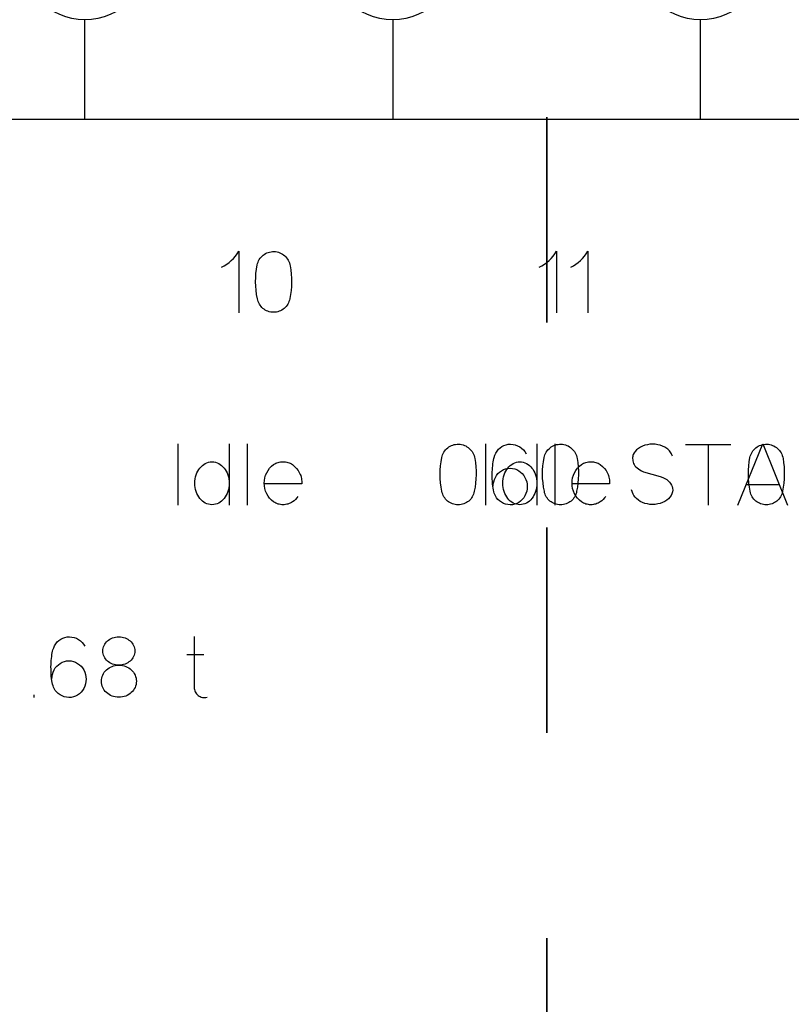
# Model space of a CAD drawing. Header units: inches. Extents: x 1880 to 2363, y -453 to -54.
# Tile 558 of 656: x 1904.871 to 1905.247, y -68.372 to -67.893. Entities that reach past the tile are written whole.
import ezdxf

# ---------------------------------------------------------------- set-up
doc = ezdxf.new("R2010")
doc.units = ezdxf.units.IN
doc.header["$LTSCALE"] = 0.5
doc.header["$MEASUREMENT"] = 0
doc.linetypes.add('PHANTOM', pattern=[0.25, 0.125, -0.025, 0.025, -0.025, 0.025, -0.025])
doc.layers.add('APP-M-S', color=30, linetype='Continuous')

msp = doc.modelspace()

# ---------------------------------------------------------------- linework, layer by layer
at = {"color": 7, "linetype": 'PHANTOM', "lineweight": 35}
msp.add_line((1905.12824, -65.94007), (1905.12824, -68.79207), dxfattribs=at)
at = {"color": 7, "linetype": 'Continuous'}
for p, q in [((1904.97457, -68.00989), (1904.9756, -68.00886)), ((1904.9756, -68.00886), (1904.97654, -68.00776)), ((1904.97654, -68.00776), (1904.97739, -68.00658)), ((1904.97739, -68.00658), (1904.97816, -68.00533)), ((1904.97816, -68.00533), (1904.97816, -68.03533)), ((1904.98822, -68.0094), (1904.98863, -68.00882)), ((1904.98863, -68.00882), (1904.98907, -68.00828)), ((1904.98907, -68.00828), (1904.98956, -68.00778)), ((1904.98956, -68.00778), (1904.99009, -68.00732)), ((1904.99009, -68.00732), (1904.99065, -68.00691)), ((1904.99065, -68.00691), (1904.99125, -68.00655)), ((1904.99125, -68.00655), (1904.99189, -68.00624)), ((1904.99189, -68.00624), (1904.99255, -68.00598)), ((1904.99255, -68.00598), (1904.99324, -68.00577)), ((1904.99324, -68.00577), (1904.99395, -68.00563)), ((1904.99395, -68.00563), (1904.99467, -68.00555)), ((1904.99467, -68.00555), (1904.99541, -68.00554)), ((1904.99541, -68.00554), (1904.99615, -68.00559)), ((1904.99615, -68.00559), (1904.99686, -68.00571)), ((1904.99686, -68.00571), (1904.99756, -68.00588)), ((1904.99756, -68.00588), (1904.99823, -68.00612)), ((1904.99823, -68.00612), (1904.99888, -68.00641)), ((1904.99888, -68.00641), (1904.99948, -68.00675)), ((1904.99948, -68.00675), (1905.00006, -68.00715)), ((1905.00006, -68.00715), (1905.00059, -68.00759)), ((1905.00059, -68.00759), (1905.00109, -68.00808)), ((1905.00109, -68.00808), (1905.00154, -68.00861)), ((1905.00154, -68.00861), (1905.00196, -68.00918)), ((1905.00196, -68.00918), (1905.00233, -68.00979)), ((1905.12937, -68.00989), (1905.13039, -68.00886)), ((1905.13039, -68.00886), (1905.13134, -68.00776)), ((1905.13134, -68.00776), (1905.13219, -68.00658)), ((1905.13219, -68.00658), (1905.13295, -68.00533)), ((1905.13295, -68.00533), (1905.13295, -68.03533)), ((1905.14472, -68.00989), (1905.14574, -68.00886)), ((1905.14574, -68.00886), (1905.14668, -68.00776)), ((1905.14668, -68.00776), (1905.14753, -68.00658)), ((1905.14753, -68.00658), (1905.1483, -68.00533)), ((1905.1483, -68.00533), (1905.1483, -68.03533)), ((1904.96979, -68.01312), (1904.97108, -68.01246)), ((1904.97108, -68.01246), (1904.97231, -68.01169)), ((1904.97231, -68.01169), (1904.97348, -68.01084)), ((1904.97348, -68.01084), (1904.97457, -68.00989)), ((1904.98658, -68.01617), (1904.98682, -68.01411)), ((1904.98682, -68.01411), (1904.98716, -68.01205)), ((1904.98716, -68.01205), (1904.98734, -68.01134)), ((1904.98734, -68.01134), (1904.98758, -68.01066)), ((1904.98758, -68.01066), (1904.98787, -68.01002)), ((1904.98787, -68.01002), (1904.98822, -68.0094)), ((1905.00233, -68.00979), (1905.00265, -68.01043)), ((1905.00265, -68.01043), (1905.00292, -68.0111)), ((1905.00292, -68.0111), (1905.00313, -68.01179)), ((1905.00313, -68.01179), (1905.00328, -68.0125)), ((1905.00328, -68.0125), (1905.00358, -68.0145)), ((1905.12458, -68.01312), (1905.12588, -68.01246)), ((1905.12588, -68.01246), (1905.12711, -68.01169)), ((1905.12711, -68.01169), (1905.12827, -68.01084)), ((1905.12827, -68.01084), (1905.12937, -68.00989)), ((1905.13993, -68.01312), (1905.14123, -68.01246)), ((1905.14123, -68.01246), (1905.14246, -68.01169)), ((1905.14246, -68.01169), (1905.14362, -68.01084)), ((1905.14362, -68.01084), (1905.14472, -68.00989)), ((1904.98641, -68.02028), (1904.98644, -68.01822)), ((1904.98644, -68.01822), (1904.98658, -68.01617)), ((1905.00358, -68.0145), (1905.00378, -68.0165)), ((1905.00378, -68.0165), (1905.00389, -68.0185)), ((1905.00389, -68.0185), (1905.00391, -68.02049)), ((1904.98647, -68.02234), (1904.98641, -68.02028)), ((1904.98665, -68.02439), (1904.98647, -68.02234)), ((1905.00383, -68.02249), (1905.00366, -68.02448)), ((1905.00391, -68.02049), (1905.00383, -68.02249)), ((1904.98692, -68.02645), (1904.98665, -68.02439)), ((1904.98729, -68.0285), (1904.98692, -68.02645)), ((1904.98744, -68.02921), (1904.98729, -68.0285)), ((1905.00304, -68.0285), (1905.00288, -68.02921)), ((1905.00339, -68.02647), (1905.00304, -68.02846)), ((1905.00366, -68.02448), (1905.00339, -68.02647)), ((1904.98765, -68.02988), (1904.98744, -68.02921)), ((1904.98792, -68.03053), (1904.98765, -68.02988)), ((1904.98824, -68.03115), (1904.98792, -68.03053)), ((1904.98862, -68.03173), (1904.98824, -68.03115)), ((1904.98904, -68.03227), (1904.98862, -68.03173)), ((1904.9895, -68.03277), (1904.98904, -68.03227)), ((1904.99, -68.03324), (1904.9895, -68.03277)), ((1904.99055, -68.03366), (1904.99, -68.03324)), ((1905.00032, -68.03324), (1904.99978, -68.03366)), ((1905.00083, -68.03277), (1905.00032, -68.03324)), ((1905.00129, -68.03227), (1905.00083, -68.03277)), ((1905.00171, -68.03173), (1905.00129, -68.03227)), ((1905.00208, -68.03115), (1905.00171, -68.03173)), ((1905.0024, -68.03053), (1905.00208, -68.03115)), ((1905.00267, -68.02988), (1905.0024, -68.03053)), ((1905.00288, -68.02921), (1905.00267, -68.02988)), ((1904.99113, -68.03403), (1904.99055, -68.03366)), ((1904.99174, -68.03436), (1904.99113, -68.03403)), ((1904.99238, -68.03463), (1904.99174, -68.03436)), ((1904.99306, -68.03485), (1904.99238, -68.03463)), ((1904.99375, -68.035), (1904.99306, -68.03485)), ((1904.99445, -68.0351), (1904.99375, -68.035)), ((1904.99516, -68.03513), (1904.99445, -68.0351)), ((1904.99588, -68.0351), (1904.99516, -68.03513)), ((1904.99658, -68.035), (1904.99588, -68.0351)), ((1904.99726, -68.03485), (1904.99658, -68.035)), ((1904.99794, -68.03463), (1904.99726, -68.03485)), ((1904.99858, -68.03436), (1904.99794, -68.03463)), ((1904.9992, -68.03403), (1904.99858, -68.03436)), ((1904.99978, -68.03366), (1904.9992, -68.03403)), ((1904.94845, -68.09919), (1904.94845, -68.12919)), ((1904.97349, -68.09919), (1904.97349, -68.12919)), ((1904.98226, -68.09923), (1904.98226, -68.12919)), ((1905.08058, -68.10076), (1905.08118, -68.10041)), ((1905.08118, -68.10041), (1905.08181, -68.10009)), ((1905.08181, -68.10009), (1905.08248, -68.09983)), ((1905.08248, -68.09983), (1905.08317, -68.09962)), ((1905.08317, -68.09962), (1905.08388, -68.09948)), ((1905.08388, -68.09948), (1905.0846, -68.0994)), ((1905.0846, -68.0994), (1905.08534, -68.09939)), ((1905.08534, -68.09939), (1905.08608, -68.09945)), ((1905.08608, -68.09945), (1905.08679, -68.09956)), ((1905.08679, -68.09956), (1905.08749, -68.09973)), ((1905.08749, -68.09973), (1905.08816, -68.09997)), ((1905.08816, -68.09997), (1905.08881, -68.10027)), ((1905.08881, -68.10027), (1905.08941, -68.10061)), ((1905.09845, -68.09919), (1905.09845, -68.12919)), ((1905.10644, -68.10051), (1905.10743, -68.10001)), ((1905.10743, -68.10001), (1905.10846, -68.09966)), ((1905.10846, -68.09966), (1905.10954, -68.09947)), ((1905.10954, -68.09947), (1905.11065, -68.09943)), ((1905.11065, -68.09943), (1905.11183, -68.09951)), ((1905.11183, -68.09951), (1905.11296, -68.09975)), ((1905.11296, -68.09975), (1905.11404, -68.10014)), ((1905.11404, -68.10014), (1905.11508, -68.10068)), ((1905.12349, -68.09919), (1905.12349, -68.12919)), ((1905.13046, -68.10076), (1905.13106, -68.10041)), ((1905.13106, -68.10041), (1905.13169, -68.10009)), ((1905.13169, -68.10009), (1905.13236, -68.09983)), ((1905.13226, -68.09923), (1905.13226, -68.12919)), ((1905.13236, -68.09983), (1905.13305, -68.09962)), ((1905.13305, -68.09962), (1905.13376, -68.09948)), ((1905.13376, -68.09948), (1905.13448, -68.0994)), ((1905.13448, -68.0994), (1905.13522, -68.09939)), ((1905.13522, -68.09939), (1905.13596, -68.09945)), ((1905.13596, -68.09945), (1905.13667, -68.09956)), ((1905.13667, -68.09956), (1905.13737, -68.09973)), ((1905.13737, -68.09973), (1905.13804, -68.09997)), ((1905.13804, -68.09997), (1905.13869, -68.10027)), ((1905.13869, -68.10027), (1905.13929, -68.10061)), ((1905.17492, -68.10036), (1905.17388, -68.10088)), ((1905.17606, -68.09995), (1905.17492, -68.10036)), ((1905.17729, -68.09964), (1905.17606, -68.09995)), ((1905.17857, -68.09947), (1905.17729, -68.09964)), ((1905.17984, -68.09942), (1905.17857, -68.09947)), ((1905.1811, -68.09947), (1905.17984, -68.09942)), ((1905.18235, -68.09964), (1905.1811, -68.09947)), ((1905.18359, -68.09995), (1905.18235, -68.09964)), ((1905.18475, -68.10037), (1905.18359, -68.09995)), ((1905.18583, -68.1009), (1905.18475, -68.10037)), ((1905.1959, -68.0996), (1905.21794, -68.0996)), ((1905.20692, -68.0996), (1905.20692, -68.12919)), ((1905.22145, -68.12919), (1905.23355, -68.09919)), ((1905.23077, -68.10076), (1905.23137, -68.10041)), ((1905.23137, -68.10041), (1905.23201, -68.10009)), ((1905.23201, -68.10009), (1905.23267, -68.09983)), ((1905.23267, -68.09983), (1905.23336, -68.09962)), ((1905.23336, -68.09962), (1905.23407, -68.09948)), ((1905.23355, -68.09919), (1905.24565, -68.12919)), ((1905.23407, -68.09948), (1905.23479, -68.0994)), ((1905.23479, -68.0994), (1905.23553, -68.09939)), ((1905.23553, -68.09939), (1905.23627, -68.09945)), ((1905.23627, -68.09945), (1905.23698, -68.09956)), ((1905.23698, -68.09956), (1905.23768, -68.09973)), ((1905.23768, -68.09973), (1905.23835, -68.09997)), ((1905.23835, -68.09997), (1905.239, -68.10027)), ((1905.239, -68.10027), (1905.2396, -68.10061)), ((1905.07709, -68.1059), (1905.07726, -68.1052)), ((1905.07726, -68.1052), (1905.0775, -68.10451)), ((1905.0775, -68.10451), (1905.0778, -68.10387)), ((1905.0778, -68.10387), (1905.07815, -68.10325)), ((1905.07815, -68.10325), (1905.07855, -68.10267)), ((1905.07855, -68.10267), (1905.079, -68.10213)), ((1905.079, -68.10213), (1905.07949, -68.10163)), ((1905.07949, -68.10163), (1905.08002, -68.10118)), ((1905.08002, -68.10118), (1905.08058, -68.10076)), ((1905.08941, -68.10061), (1905.08999, -68.101)), ((1905.08999, -68.101), (1905.09052, -68.10145)), ((1905.09052, -68.10145), (1905.09102, -68.10193)), ((1905.09102, -68.10193), (1905.09147, -68.10246)), ((1905.09147, -68.10246), (1905.09189, -68.10303)), ((1905.09189, -68.10303), (1905.09226, -68.10364)), ((1905.09226, -68.10364), (1905.09258, -68.10428)), ((1905.09258, -68.10428), (1905.09285, -68.10496)), ((1905.09285, -68.10496), (1905.09306, -68.10565)), ((1905.10265, -68.10582), (1905.10303, -68.10472)), ((1905.10303, -68.10472), (1905.10348, -68.10374)), ((1905.10348, -68.10374), (1905.10406, -68.10277)), ((1905.10406, -68.10277), (1905.10474, -68.1019)), ((1905.10474, -68.1019), (1905.10554, -68.10115)), ((1905.10554, -68.10115), (1905.10644, -68.10051)), ((1905.11508, -68.10068), (1905.11604, -68.10136)), ((1905.11604, -68.10136), (1905.11687, -68.10214)), ((1905.11687, -68.10214), (1905.11759, -68.10304)), ((1905.11759, -68.10304), (1905.11819, -68.10404)), ((1905.12697, -68.1059), (1905.12714, -68.1052)), ((1905.12714, -68.1052), (1905.12738, -68.10451)), ((1905.12738, -68.10451), (1905.12768, -68.10387)), ((1905.12768, -68.10387), (1905.12803, -68.10325)), ((1905.12803, -68.10325), (1905.12843, -68.10267)), ((1905.12843, -68.10267), (1905.12888, -68.10213)), ((1905.12888, -68.10213), (1905.12937, -68.10163)), ((1905.12937, -68.10163), (1905.1299, -68.10118)), ((1905.1299, -68.10118), (1905.13046, -68.10076)), ((1905.13929, -68.10061), (1905.13987, -68.101)), ((1905.13987, -68.101), (1905.1404, -68.10145)), ((1905.1404, -68.10145), (1905.1409, -68.10193)), ((1905.1409, -68.10193), (1905.14135, -68.10246)), ((1905.14135, -68.10246), (1905.14177, -68.10303)), ((1905.14177, -68.10303), (1905.14214, -68.10364)), ((1905.14214, -68.10364), (1905.14246, -68.10428)), ((1905.14246, -68.10428), (1905.14273, -68.10496)), ((1905.14273, -68.10496), (1905.14294, -68.10565)), ((1905.17029, -68.10486), (1905.17018, -68.10535)), ((1905.17045, -68.10441), (1905.17029, -68.10486)), ((1905.17085, -68.10362), (1905.17045, -68.10441)), ((1905.17138, -68.1029), (1905.17085, -68.10362)), ((1905.17208, -68.1022), (1905.17138, -68.1029)), ((1905.17294, -68.10151), (1905.17208, -68.1022)), ((1905.17388, -68.10088), (1905.17294, -68.10151)), ((1905.18682, -68.10155), (1905.18583, -68.1009)), ((1905.18729, -68.1019), (1905.18682, -68.10155)), ((1905.18772, -68.10228), (1905.18729, -68.1019)), ((1905.18811, -68.10269), (1905.18772, -68.10228)), ((1905.18846, -68.10313), (1905.18811, -68.10269)), ((1905.18877, -68.10361), (1905.18846, -68.10313)), ((1905.18904, -68.10412), (1905.18877, -68.10361)), ((1905.18928, -68.10466), (1905.18904, -68.10412)), ((1905.18948, -68.10524), (1905.18928, -68.10466)), ((1905.22728, -68.1059), (1905.22746, -68.1052)), ((1905.22746, -68.1052), (1905.2277, -68.10451)), ((1905.2277, -68.10451), (1905.22799, -68.10387)), ((1905.22799, -68.10387), (1905.22834, -68.10325)), ((1905.22834, -68.10325), (1905.22875, -68.10267)), ((1905.22875, -68.10267), (1905.22919, -68.10213)), ((1905.22919, -68.10213), (1905.22968, -68.10163)), ((1905.22968, -68.10163), (1905.23021, -68.10118)), ((1905.23021, -68.10118), (1905.23077, -68.10076)), ((1905.2396, -68.10061), (1905.24018, -68.101)), ((1905.24018, -68.101), (1905.24071, -68.10145)), ((1905.24071, -68.10145), (1905.24121, -68.10193)), ((1905.24121, -68.10193), (1905.24166, -68.10246)), ((1905.24166, -68.10246), (1905.24208, -68.10303)), ((1905.24208, -68.10303), (1905.24245, -68.10364)), ((1905.24245, -68.10364), (1905.24277, -68.10428)), ((1905.24277, -68.10428), (1905.24304, -68.10496)), ((1905.24304, -68.10496), (1905.24325, -68.10565)), ((1904.95987, -68.11038), (1904.9605, -68.10978)), ((1904.9605, -68.10978), (1904.96118, -68.10925)), ((1904.96118, -68.10925), (1904.96191, -68.1088)), ((1904.96191, -68.1088), (1904.96268, -68.10844)), ((1904.96268, -68.10844), (1904.96348, -68.10818)), ((1904.96348, -68.10818), (1904.9643, -68.10803)), ((1904.9643, -68.10803), (1904.96516, -68.10797)), ((1904.96516, -68.10797), (1904.96602, -68.10803)), ((1904.96602, -68.10803), (1904.96684, -68.10818)), ((1904.96684, -68.10818), (1904.96765, -68.10844)), ((1904.96765, -68.10844), (1904.96842, -68.1088)), ((1904.96842, -68.1088), (1904.96915, -68.10925)), ((1904.96915, -68.10925), (1904.96983, -68.10978)), ((1904.96983, -68.10978), (1904.97046, -68.11038)), ((1904.99416, -68.11018), (1904.9952, -68.10934)), ((1904.9952, -68.10934), (1904.99572, -68.10901)), ((1904.99572, -68.10901), (1904.99626, -68.10872)), ((1904.99626, -68.10872), (1904.99681, -68.10848)), ((1904.99681, -68.10848), (1904.99737, -68.10828)), ((1904.99737, -68.10828), (1904.99795, -68.10813)), ((1904.99795, -68.10813), (1904.99854, -68.10802)), ((1904.99854, -68.10802), (1904.99914, -68.10795)), ((1904.99914, -68.10795), (1904.99975, -68.10793)), ((1904.99975, -68.10793), (1905.00037, -68.10795)), ((1905.00037, -68.10795), (1905.00098, -68.10802)), ((1905.00098, -68.10802), (1905.00157, -68.10813)), ((1905.00157, -68.10813), (1905.00215, -68.10828)), ((1905.00215, -68.10828), (1905.00272, -68.10848)), ((1905.00272, -68.10848), (1905.00328, -68.10872)), ((1905.00328, -68.10872), (1905.00382, -68.10901)), ((1905.00382, -68.10901), (1905.00436, -68.10934)), ((1905.00436, -68.10934), (1905.00543, -68.1102)), ((1905.07637, -68.11208), (1905.07651, -68.11002)), ((1905.07651, -68.11002), (1905.07675, -68.10797)), ((1905.07675, -68.10797), (1905.07709, -68.1059)), ((1905.09306, -68.10565), (1905.09321, -68.10636)), ((1905.09321, -68.10636), (1905.09351, -68.10835)), ((1905.09351, -68.10835), (1905.09371, -68.11036)), ((1905.10183, -68.11088), (1905.10192, -68.10994)), ((1905.10192, -68.10994), (1905.10203, -68.10905)), ((1905.10203, -68.10905), (1905.10218, -68.10807)), ((1905.10218, -68.10807), (1905.10234, -68.1072)), ((1905.10234, -68.1072), (1905.10249, -68.10645)), ((1905.10249, -68.10645), (1905.10265, -68.10582)), ((1905.10987, -68.11038), (1905.1105, -68.10978)), ((1905.1105, -68.10978), (1905.11118, -68.10925)), ((1905.11118, -68.10925), (1905.11191, -68.1088)), ((1905.11191, -68.1088), (1905.11268, -68.10844)), ((1905.11268, -68.10844), (1905.11348, -68.10818)), ((1905.11348, -68.10818), (1905.1143, -68.10803)), ((1905.1143, -68.10803), (1905.11516, -68.10797)), ((1905.11516, -68.10797), (1905.11602, -68.10803)), ((1905.11602, -68.10803), (1905.11684, -68.10818)), ((1905.11684, -68.10818), (1905.11765, -68.10844)), ((1905.11765, -68.10844), (1905.11842, -68.1088)), ((1905.11842, -68.1088), (1905.11915, -68.10925)), ((1905.11915, -68.10925), (1905.11983, -68.10978)), ((1905.11983, -68.10978), (1905.12046, -68.11038)), ((1905.12625, -68.11208), (1905.12639, -68.11002)), ((1905.12639, -68.11002), (1905.12663, -68.10797)), ((1905.12663, -68.10797), (1905.12697, -68.1059)), ((1905.14294, -68.10565), (1905.14309, -68.10636)), ((1905.14309, -68.10636), (1905.14339, -68.10835)), ((1905.14339, -68.10835), (1905.14359, -68.11036)), ((1905.14416, -68.11018), (1905.1452, -68.10934)), ((1905.1452, -68.10934), (1905.14572, -68.10901)), ((1905.14572, -68.10901), (1905.14626, -68.10872)), ((1905.14626, -68.10872), (1905.14681, -68.10848)), ((1905.14681, -68.10848), (1905.14737, -68.10828)), ((1905.14737, -68.10828), (1905.14795, -68.10813)), ((1905.14795, -68.10813), (1905.14854, -68.10802)), ((1905.14854, -68.10802), (1905.14914, -68.10795)), ((1905.14914, -68.10795), (1905.14975, -68.10793)), ((1905.14975, -68.10793), (1905.15037, -68.10795)), ((1905.15037, -68.10795), (1905.15098, -68.10802)), ((1905.15098, -68.10802), (1905.15157, -68.10813)), ((1905.15157, -68.10813), (1905.15215, -68.10828)), ((1905.15215, -68.10828), (1905.15272, -68.10848)), ((1905.15272, -68.10848), (1905.15328, -68.10872)), ((1905.15328, -68.10872), (1905.15382, -68.10901)), ((1905.15382, -68.10901), (1905.15436, -68.10934)), ((1905.15436, -68.10934), (1905.15543, -68.1102)), ((1905.17012, -68.10587), (1905.1701, -68.10642)), ((1905.1701, -68.10642), (1905.17014, -68.10699)), ((1905.17018, -68.10535), (1905.17012, -68.10587)), ((1905.17014, -68.10699), (1905.17023, -68.10758)), ((1905.17023, -68.10758), (1905.17038, -68.10816)), ((1905.17038, -68.10816), (1905.17058, -68.10876)), ((1905.17058, -68.10876), (1905.17086, -68.10935)), ((1905.17086, -68.10935), (1905.17123, -68.10991)), ((1905.17123, -68.10991), (1905.17169, -68.11046)), ((1905.22656, -68.11208), (1905.2267, -68.11002)), ((1905.2267, -68.11002), (1905.22694, -68.10797)), ((1905.22694, -68.10797), (1905.22728, -68.1059)), ((1905.24325, -68.10565), (1905.2434, -68.10636)), ((1905.2434, -68.10636), (1905.2437, -68.10835)), ((1905.2437, -68.10835), (1905.2439, -68.11036)), ((1904.9572, -68.11533), (1904.95749, -68.11436)), ((1904.95749, -68.11436), (1904.95785, -68.11343)), ((1904.95785, -68.11343), (1904.95827, -68.11258)), ((1904.95827, -68.11258), (1904.95875, -68.11178)), ((1904.95875, -68.11178), (1904.95928, -68.11104)), ((1904.95928, -68.11104), (1904.95987, -68.11038)), ((1904.97046, -68.11038), (1904.97105, -68.11104)), ((1904.97105, -68.11104), (1904.97158, -68.11178)), ((1904.97158, -68.11178), (1904.97205, -68.11258)), ((1904.97205, -68.11258), (1904.97247, -68.11343)), ((1904.97247, -68.11343), (1904.97283, -68.11436)), ((1904.97283, -68.11436), (1904.97312, -68.11533)), ((1904.9909, -68.11579), (1904.99128, -68.11454)), ((1904.99128, -68.11454), (1904.9918, -68.11332)), ((1904.9918, -68.11332), (1904.99246, -68.11217)), ((1904.99246, -68.11217), (1904.99325, -68.11112)), ((1904.99325, -68.11112), (1904.99416, -68.11018)), ((1905.00543, -68.1102), (1905.00637, -68.11118)), ((1905.00637, -68.11118), (1905.00718, -68.11226)), ((1905.00718, -68.11226), (1905.00786, -68.11346)), ((1905.00786, -68.11346), (1905.00814, -68.11409)), ((1905.00814, -68.11409), (1905.00839, -68.11473)), ((1905.00839, -68.11473), (1905.00858, -68.11539)), ((1905.07634, -68.11413), (1905.07637, -68.11208)), ((1905.0764, -68.11619), (1905.07634, -68.11413)), ((1905.09371, -68.11036), (1905.09382, -68.11235)), ((1905.09384, -68.11434), (1905.09376, -68.11634)), ((1905.09382, -68.11235), (1905.09384, -68.11434)), ((1905.1017, -68.11398), (1905.10172, -68.1129)), ((1905.10171, -68.11511), (1905.1017, -68.11398)), ((1905.10172, -68.1129), (1905.10176, -68.11187)), ((1905.10176, -68.11187), (1905.10183, -68.11088)), ((1905.10324, -68.11556), (1905.10381, -68.11459)), ((1905.10381, -68.11459), (1905.10449, -68.11373)), ((1905.10449, -68.11373), (1905.10529, -68.11298)), ((1905.10529, -68.11298), (1905.1062, -68.11232)), ((1905.1062, -68.11232), (1905.10719, -68.1118)), ((1905.10719, -68.1118), (1905.10822, -68.11141)), ((1905.1072, -68.11533), (1905.10749, -68.11436)), ((1905.10749, -68.11436), (1905.10785, -68.11343)), ((1905.10785, -68.11343), (1905.10827, -68.11258)), ((1905.10822, -68.11141), (1905.10931, -68.11117)), ((1905.10827, -68.11258), (1905.10875, -68.11178)), ((1905.10875, -68.11178), (1905.10928, -68.11104)), ((1905.10928, -68.11104), (1905.10987, -68.11038)), ((1905.10931, -68.11117), (1905.11045, -68.11108)), ((1905.11045, -68.11108), (1905.11156, -68.11117)), ((1905.11156, -68.11117), (1905.11264, -68.11141)), ((1905.11264, -68.11141), (1905.11367, -68.1118)), ((1905.11367, -68.1118), (1905.11465, -68.11232)), ((1905.11465, -68.11232), (1905.11556, -68.11298)), ((1905.11556, -68.11298), (1905.11637, -68.11373)), ((1905.11637, -68.11373), (1905.11707, -68.11459)), ((1905.11707, -68.11459), (1905.11765, -68.11556)), ((1905.12046, -68.11038), (1905.12105, -68.11104)), ((1905.12105, -68.11104), (1905.12158, -68.11178)), ((1905.12158, -68.11178), (1905.12205, -68.11258)), ((1905.12205, -68.11258), (1905.12247, -68.11343)), ((1905.12247, -68.11343), (1905.12283, -68.11436)), ((1905.12283, -68.11436), (1905.12312, -68.11533)), ((1905.12622, -68.11413), (1905.12625, -68.11208)), ((1905.12628, -68.11619), (1905.12622, -68.11413)), ((1905.1409, -68.11579), (1905.14128, -68.11454)), ((1905.14128, -68.11454), (1905.1418, -68.11332)), ((1905.1418, -68.11332), (1905.14246, -68.11217)), ((1905.14246, -68.11217), (1905.14325, -68.11112)), ((1905.14325, -68.11112), (1905.14416, -68.11018)), ((1905.14359, -68.11036), (1905.1437, -68.11235)), ((1905.14372, -68.11434), (1905.14364, -68.11634)), ((1905.1437, -68.11235), (1905.14372, -68.11434)), ((1905.15543, -68.1102), (1905.15637, -68.11118)), ((1905.15637, -68.11118), (1905.15718, -68.11226)), ((1905.15718, -68.11226), (1905.15786, -68.11346)), ((1905.15786, -68.11346), (1905.15814, -68.11409)), ((1905.15814, -68.11409), (1905.15839, -68.11473)), ((1905.15839, -68.11473), (1905.15858, -68.11539)), ((1905.17169, -68.11046), (1905.17226, -68.11097)), ((1905.17226, -68.11097), (1905.17292, -68.11147)), ((1905.17292, -68.11147), (1905.17367, -68.11195)), ((1905.17367, -68.11195), (1905.17452, -68.1124)), ((1905.17452, -68.1124), (1905.17547, -68.11282)), ((1905.17547, -68.11282), (1905.18359, -68.11514)), ((1905.22653, -68.11413), (1905.22656, -68.11208)), ((1905.22659, -68.11619), (1905.22653, -68.11413)), ((1905.2439, -68.11036), (1905.24401, -68.11235)), ((1905.24403, -68.11434), (1905.24395, -68.11634)), ((1905.24401, -68.11235), (1905.24403, -68.11434)), ((1904.95683, -68.11841), (1904.95687, -68.11735)), ((1904.95687, -68.11949), (1904.95683, -68.11841)), ((1904.95687, -68.11735), (1904.957, -68.11632)), ((1904.957, -68.12054), (1904.95687, -68.11949)), ((1904.957, -68.11632), (1904.9572, -68.11533)), ((1904.97312, -68.11533), (1904.97333, -68.11632)), ((1904.97333, -68.11632), (1904.97345, -68.11735)), ((1904.97345, -68.11949), (1904.97333, -68.12054)), ((1904.97345, -68.11735), (1904.97349, -68.11841)), ((1904.97349, -68.11841), (1904.97345, -68.11949)), ((1904.9906, -68.11841), (1904.99068, -68.11708)), ((1904.99068, -68.11974), (1904.9906, -68.11841)), ((1904.99068, -68.11708), (1904.9909, -68.11579)), ((1905.00891, -68.11879), (1904.99068, -68.11879)), ((1905.00858, -68.11539), (1905.00873, -68.11605)), ((1905.00873, -68.11605), (1905.00884, -68.11672)), ((1905.00884, -68.11672), (1905.00891, -68.1174)), ((1905.00891, -68.1174), (1905.00893, -68.11809)), ((1905.00893, -68.11809), (1905.00891, -68.11879)), ((1905.07657, -68.11825), (1905.0764, -68.11619)), ((1905.07684, -68.1203), (1905.07657, -68.11825)), ((1905.09358, -68.11833), (1905.09332, -68.12032)), ((1905.09376, -68.11634), (1905.09358, -68.11833)), ((1905.10173, -68.11628), (1905.10171, -68.11511)), ((1905.10178, -68.1175), (1905.10173, -68.11628)), ((1905.10186, -68.11868), (1905.10178, -68.1175)), ((1905.10197, -68.11978), (1905.10186, -68.11868)), ((1905.10216, -68.11987), (1905.10224, -68.11877)), ((1905.10224, -68.11877), (1905.10245, -68.11769)), ((1905.10245, -68.11769), (1905.10278, -68.11662)), ((1905.10278, -68.11662), (1905.10324, -68.11556)), ((1905.10683, -68.11841), (1905.10687, -68.11735)), ((1905.10687, -68.11949), (1905.10683, -68.11841)), ((1905.10687, -68.11735), (1905.107, -68.11632)), ((1905.107, -68.12054), (1905.10687, -68.11949)), ((1905.107, -68.11632), (1905.1072, -68.11533)), ((1905.11765, -68.11556), (1905.11815, -68.11663)), ((1905.11815, -68.11663), (1905.11849, -68.11773)), ((1905.11849, -68.11773), (1905.1187, -68.11887)), ((1905.1187, -68.11887), (1905.11878, -68.12003)), ((1905.12312, -68.11533), (1905.12333, -68.11632)), ((1905.12333, -68.11632), (1905.12345, -68.11735)), ((1905.12345, -68.11949), (1905.12333, -68.12054)), ((1905.12345, -68.11735), (1905.12349, -68.11841)), ((1905.12349, -68.11841), (1905.12345, -68.11949)), ((1905.12646, -68.11825), (1905.12628, -68.11619)), ((1905.12672, -68.1203), (1905.12646, -68.11825)), ((1905.1406, -68.11841), (1905.14068, -68.11708)), ((1905.14068, -68.11974), (1905.1406, -68.11841)), ((1905.14068, -68.11708), (1905.1409, -68.11579)), ((1905.15891, -68.11879), (1905.14068, -68.11879)), ((1905.14346, -68.11833), (1905.1432, -68.12032)), ((1905.14364, -68.11634), (1905.14346, -68.11833)), ((1905.15858, -68.11539), (1905.15873, -68.11605)), ((1905.15873, -68.11605), (1905.15884, -68.11672)), ((1905.15884, -68.11672), (1905.15891, -68.1174)), ((1905.15891, -68.1174), (1905.15893, -68.11809)), ((1905.15893, -68.11809), (1905.15891, -68.11879)), ((1905.18359, -68.11514), (1905.1848, -68.1156)), ((1905.1848, -68.1156), (1905.18585, -68.1161)), ((1905.18585, -68.1161), (1905.18675, -68.11665)), ((1905.18675, -68.11665), (1905.18749, -68.11725)), ((1905.18749, -68.11725), (1905.1881, -68.11788)), ((1905.1881, -68.11788), (1905.18863, -68.11856)), ((1905.18863, -68.11856), (1905.18906, -68.11929)), ((1905.18906, -68.11929), (1905.18939, -68.12007)), ((1905.22559, -68.119), (1905.2415, -68.119)), ((1905.22677, -68.11825), (1905.22659, -68.11619)), ((1905.22704, -68.1203), (1905.22677, -68.11825)), ((1905.24378, -68.11833), (1905.24351, -68.12032)), ((1905.24395, -68.11634), (1905.24378, -68.11833)), ((1904.9572, -68.12154), (1904.957, -68.12054)), ((1904.95749, -68.12252), (1904.9572, -68.12154)), ((1904.95785, -68.12344), (1904.95749, -68.12252)), ((1904.95827, -68.1243), (1904.95785, -68.12344)), ((1904.95875, -68.12509), (1904.95827, -68.1243)), ((1904.97205, -68.1243), (1904.97158, -68.12509)), ((1904.97247, -68.12344), (1904.97205, -68.1243)), ((1904.97283, -68.12252), (1904.97247, -68.12344)), ((1904.97312, -68.12154), (1904.97283, -68.12252)), ((1904.97333, -68.12054), (1904.97312, -68.12154)), ((1904.9909, -68.12103), (1904.99068, -68.11974)), ((1904.99128, -68.12229), (1904.9909, -68.12103)), ((1904.9918, -68.12351), (1904.99128, -68.12229)), ((1904.99246, -68.12466), (1904.9918, -68.12351)), ((1905.07722, -68.12235), (1905.07684, -68.1203)), ((1905.07737, -68.12306), (1905.07722, -68.12235)), ((1905.07758, -68.12374), (1905.07737, -68.12306)), ((1905.07785, -68.12439), (1905.07758, -68.12374)), ((1905.07817, -68.125), (1905.07785, -68.12439)), ((1905.09233, -68.12439), (1905.09201, -68.125)), ((1905.0926, -68.12374), (1905.09233, -68.12439)), ((1905.09281, -68.12306), (1905.0926, -68.12374)), ((1905.09297, -68.12235), (1905.09281, -68.12306)), ((1905.09332, -68.12032), (1905.09297, -68.12231)), ((1905.1021, -68.12079), (1905.10197, -68.11978)), ((1905.10227, -68.12171), (1905.1021, -68.12079)), ((1905.10247, -68.12255), (1905.10227, -68.12171)), ((1905.1027, -68.1233), (1905.10247, -68.12255)), ((1905.10295, -68.12397), (1905.1027, -68.1233)), ((1905.10324, -68.12455), (1905.10295, -68.12397)), ((1905.1072, -68.12154), (1905.107, -68.12054)), ((1905.10749, -68.12252), (1905.1072, -68.12154)), ((1905.10785, -68.12344), (1905.10749, -68.12252)), ((1905.10827, -68.1243), (1905.10785, -68.12344)), ((1905.10875, -68.12509), (1905.10827, -68.1243)), ((1905.11815, -68.12343), (1905.11765, -68.12451)), ((1905.11849, -68.12233), (1905.11815, -68.12343)), ((1905.1187, -68.1212), (1905.11849, -68.12233)), ((1905.11878, -68.12003), (1905.1187, -68.1212)), ((1905.12205, -68.1243), (1905.12158, -68.12509)), ((1905.12247, -68.12344), (1905.12205, -68.1243)), ((1905.12283, -68.12252), (1905.12247, -68.12344)), ((1905.12312, -68.12154), (1905.12283, -68.12252)), ((1905.12333, -68.12054), (1905.12312, -68.12154)), ((1905.1271, -68.12235), (1905.12672, -68.1203)), ((1905.12725, -68.12306), (1905.1271, -68.12235)), ((1905.12746, -68.12374), (1905.12725, -68.12306)), ((1905.12773, -68.12439), (1905.12746, -68.12374)), ((1905.12805, -68.125), (1905.12773, -68.12439)), ((1905.1409, -68.12103), (1905.14068, -68.11974)), ((1905.14128, -68.12229), (1905.1409, -68.12103)), ((1905.1418, -68.12351), (1905.14128, -68.12229)), ((1905.14246, -68.12466), (1905.1418, -68.12351)), ((1905.14221, -68.12439), (1905.14189, -68.125)), ((1905.14248, -68.12374), (1905.14221, -68.12439)), ((1905.14269, -68.12306), (1905.14248, -68.12374)), ((1905.14285, -68.12235), (1905.14269, -68.12306)), ((1905.1432, -68.12032), (1905.14285, -68.12231)), ((1905.17041, -68.12372), (1905.16954, -68.12156)), ((1905.17077, -68.12448), (1905.17041, -68.12372)), ((1905.17131, -68.12522), (1905.17077, -68.12448)), ((1905.18885, -68.12442), (1905.18828, -68.12526)), ((1905.18927, -68.12351), (1905.18885, -68.12442)), ((1905.18952, -68.12261), (1905.18927, -68.12351)), ((1905.18939, -68.12007), (1905.18958, -68.12089)), ((1905.18963, -68.12174), (1905.18952, -68.12261)), ((1905.18958, -68.12089), (1905.18963, -68.12174)), ((1905.22741, -68.12235), (1905.22704, -68.1203)), ((1905.22756, -68.12306), (1905.22741, -68.12235)), ((1905.22777, -68.12374), (1905.22756, -68.12306)), ((1905.22804, -68.12439), (1905.22777, -68.12374)), ((1905.22836, -68.125), (1905.22804, -68.12439)), ((1905.24252, -68.12439), (1905.2422, -68.125)), ((1905.24279, -68.12374), (1905.24252, -68.12439)), ((1905.243, -68.12306), (1905.24279, -68.12374)), ((1905.24316, -68.12235), (1905.243, -68.12306)), ((1905.24351, -68.12032), (1905.24316, -68.12231)), ((1904.95928, -68.12583), (1904.95875, -68.12509)), ((1904.95987, -68.1265), (1904.95928, -68.12583)), ((1904.9605, -68.1271), (1904.95987, -68.1265)), ((1904.96118, -68.12762), (1904.9605, -68.1271)), ((1904.96191, -68.12807), (1904.96118, -68.12762)), ((1904.96268, -68.12843), (1904.96191, -68.12807)), ((1904.96348, -68.12869), (1904.96268, -68.12843)), ((1904.9643, -68.12885), (1904.96348, -68.12869)), ((1904.96516, -68.1289), (1904.9643, -68.12885)), ((1904.96602, -68.12885), (1904.96516, -68.1289)), ((1904.96684, -68.12869), (1904.96602, -68.12885)), ((1904.96765, -68.12843), (1904.96684, -68.12869)), ((1904.96842, -68.12807), (1904.96765, -68.12843)), ((1904.96915, -68.12762), (1904.96842, -68.12807)), ((1904.96983, -68.1271), (1904.96915, -68.12762)), ((1904.97046, -68.1265), (1904.96983, -68.1271)), ((1904.97105, -68.12583), (1904.97046, -68.1265)), ((1904.97158, -68.12509), (1904.97105, -68.12583)), ((1904.99325, -68.1257), (1904.99246, -68.12466)), ((1904.99416, -68.12665), (1904.99325, -68.1257)), ((1904.9952, -68.12749), (1904.99416, -68.12665)), ((1904.99572, -68.12782), (1904.9952, -68.12749)), ((1904.99626, -68.12811), (1904.99572, -68.12782)), ((1904.99681, -68.12835), (1904.99626, -68.12811)), ((1904.99737, -68.12855), (1904.99681, -68.12835)), ((1904.99795, -68.1287), (1904.99737, -68.12855)), ((1904.99854, -68.12881), (1904.99795, -68.1287)), ((1904.99914, -68.12888), (1904.99854, -68.12881)), ((1904.99975, -68.1289), (1904.99914, -68.12888)), ((1905.00037, -68.12888), (1904.99975, -68.1289)), ((1905.00098, -68.12881), (1905.00037, -68.12888)), ((1905.00157, -68.1287), (1905.00098, -68.12881)), ((1905.00215, -68.12855), (1905.00157, -68.1287)), ((1905.00272, -68.12835), (1905.00215, -68.12855)), ((1905.00328, -68.12811), (1905.00272, -68.12835)), ((1905.00382, -68.12782), (1905.00328, -68.12811)), ((1905.00436, -68.12749), (1905.00382, -68.12782)), ((1905.00512, -68.12692), (1905.00436, -68.12749)), ((1905.00583, -68.12629), (1905.00512, -68.12692)), ((1905.00646, -68.1256), (1905.00583, -68.12629)), ((1905.00701, -68.12484), (1905.00646, -68.1256)), ((1905.07855, -68.12559), (1905.07817, -68.125)), ((1905.07897, -68.12612), (1905.07855, -68.12559)), ((1905.07943, -68.12663), (1905.07897, -68.12612)), ((1905.07993, -68.1271), (1905.07943, -68.12663)), ((1905.08048, -68.12752), (1905.07993, -68.1271)), ((1905.08105, -68.12789), (1905.08048, -68.12752)), ((1905.08166, -68.12821), (1905.08105, -68.12789)), ((1905.08231, -68.12849), (1905.08166, -68.12821)), ((1905.08298, -68.1287), (1905.08231, -68.12849)), ((1905.08367, -68.12886), (1905.08298, -68.1287)), ((1905.08437, -68.12895), (1905.08367, -68.12886)), ((1905.08509, -68.12898), (1905.08437, -68.12895)), ((1905.08581, -68.12895), (1905.08509, -68.12898)), ((1905.08651, -68.12886), (1905.08581, -68.12895)), ((1905.08719, -68.1287), (1905.08651, -68.12886)), ((1905.08786, -68.12849), (1905.08719, -68.1287)), ((1905.08851, -68.12821), (1905.08786, -68.12849)), ((1905.08913, -68.12789), (1905.08851, -68.12821)), ((1905.0897, -68.12752), (1905.08913, -68.12789)), ((1905.09025, -68.1271), (1905.0897, -68.12752)), ((1905.09075, -68.12663), (1905.09025, -68.1271)), ((1905.09122, -68.12612), (1905.09075, -68.12663)), ((1905.09163, -68.12559), (1905.09122, -68.12612)), ((1905.09201, -68.125), (1905.09163, -68.12559)), ((1905.10381, -68.12549), (1905.10324, -68.12455)), ((1905.10448, -68.12633), (1905.10381, -68.12549)), ((1905.10527, -68.12707), (1905.10448, -68.12633)), ((1905.10616, -68.1277), (1905.10527, -68.12707)), ((1905.10713, -68.12822), (1905.10616, -68.1277)), ((1905.10818, -68.1286), (1905.10713, -68.12822)), ((1905.10928, -68.12886), (1905.10818, -68.1286)), ((1905.10928, -68.12583), (1905.10875, -68.12509)), ((1905.10987, -68.1265), (1905.10928, -68.12583)), ((1905.11045, -68.12898), (1905.10928, -68.12886)), ((1905.1105, -68.1271), (1905.10987, -68.1265)), ((1905.11156, -68.12889), (1905.11045, -68.12898)), ((1905.11118, -68.12762), (1905.1105, -68.1271)), ((1905.11191, -68.12807), (1905.11118, -68.12762)), ((1905.11264, -68.12865), (1905.11156, -68.12889)), ((1905.11268, -68.12843), (1905.11191, -68.12807)), ((1905.11367, -68.12828), (1905.11264, -68.12865)), ((1905.11348, -68.12869), (1905.11268, -68.12843)), ((1905.1143, -68.12885), (1905.11348, -68.12869)), ((1905.11465, -68.12776), (1905.11367, -68.12828)), ((1905.11516, -68.1289), (1905.1143, -68.12885)), ((1905.11556, -68.12711), (1905.11465, -68.12776)), ((1905.11602, -68.12885), (1905.11516, -68.1289)), ((1905.11637, -68.12636), (1905.11556, -68.12711)), ((1905.11684, -68.12869), (1905.11602, -68.12885)), ((1905.11707, -68.12549), (1905.11637, -68.12636)), ((1905.11765, -68.12843), (1905.11684, -68.12869)), ((1905.11765, -68.12451), (1905.11707, -68.12549)), ((1905.11842, -68.12807), (1905.11765, -68.12843)), ((1905.11915, -68.12762), (1905.11842, -68.12807)), ((1905.11983, -68.1271), (1905.11915, -68.12762)), ((1905.12046, -68.1265), (1905.11983, -68.1271)), ((1905.12105, -68.12583), (1905.12046, -68.1265)), ((1905.12158, -68.12509), (1905.12105, -68.12583)), ((1905.12843, -68.12559), (1905.12805, -68.125)), ((1905.12885, -68.12612), (1905.12843, -68.12559)), ((1905.12931, -68.12663), (1905.12885, -68.12612)), ((1905.12981, -68.1271), (1905.12931, -68.12663)), ((1905.13036, -68.12752), (1905.12981, -68.1271)), ((1905.13093, -68.12789), (1905.13036, -68.12752)), ((1905.13154, -68.12821), (1905.13093, -68.12789)), ((1905.13219, -68.12849), (1905.13154, -68.12821)), ((1905.13286, -68.1287), (1905.13219, -68.12849)), ((1905.13355, -68.12886), (1905.13286, -68.1287)), ((1905.13425, -68.12895), (1905.13355, -68.12886)), ((1905.13497, -68.12898), (1905.13425, -68.12895)), ((1905.13569, -68.12895), (1905.13497, -68.12898)), ((1905.13639, -68.12886), (1905.13569, -68.12895)), ((1905.13707, -68.1287), (1905.13639, -68.12886)), ((1905.13774, -68.12849), (1905.13707, -68.1287)), ((1905.13839, -68.12821), (1905.13774, -68.12849)), ((1905.13901, -68.12789), (1905.13839, -68.12821)), ((1905.13958, -68.12752), (1905.13901, -68.12789)), ((1905.14013, -68.1271), (1905.13958, -68.12752)), ((1905.14063, -68.12663), (1905.14013, -68.1271)), ((1905.1411, -68.12612), (1905.14063, -68.12663)), ((1905.14152, -68.12559), (1905.1411, -68.12612)), ((1905.14189, -68.125), (1905.14152, -68.12559)), ((1905.14325, -68.1257), (1905.14246, -68.12466)), ((1905.14416, -68.12665), (1905.14325, -68.1257)), ((1905.1452, -68.12749), (1905.14416, -68.12665)), ((1905.14572, -68.12782), (1905.1452, -68.12749)), ((1905.14626, -68.12811), (1905.14572, -68.12782)), ((1905.14681, -68.12835), (1905.14626, -68.12811)), ((1905.14737, -68.12855), (1905.14681, -68.12835)), ((1905.14795, -68.1287), (1905.14737, -68.12855)), ((1905.14854, -68.12881), (1905.14795, -68.1287)), ((1905.14914, -68.12888), (1905.14854, -68.12881)), ((1905.14975, -68.1289), (1905.14914, -68.12888)), ((1905.15037, -68.12888), (1905.14975, -68.1289)), ((1905.15098, -68.12881), (1905.15037, -68.12888)), ((1905.15157, -68.1287), (1905.15098, -68.12881)), ((1905.15215, -68.12855), (1905.15157, -68.1287)), ((1905.15272, -68.12835), (1905.15215, -68.12855)), ((1905.15328, -68.12811), (1905.15272, -68.12835)), ((1905.15382, -68.12782), (1905.15328, -68.12811)), ((1905.15436, -68.12749), (1905.15382, -68.12782)), ((1905.15512, -68.12692), (1905.15436, -68.12749)), ((1905.15583, -68.12629), (1905.15512, -68.12692)), ((1905.15646, -68.1256), (1905.15583, -68.12629)), ((1905.15701, -68.12484), (1905.15646, -68.1256)), ((1905.17201, -68.12594), (1905.17131, -68.12522)), ((1905.1729, -68.12666), (1905.17201, -68.12594)), ((1905.17387, -68.12731), (1905.1729, -68.12666)), ((1905.17493, -68.12783), (1905.17387, -68.12731)), ((1905.17607, -68.12824), (1905.17493, -68.12783)), ((1905.17729, -68.12853), (1905.17607, -68.12824)), ((1905.17857, -68.12871), (1905.17729, -68.12853)), ((1905.17984, -68.12877), (1905.17857, -68.12871)), ((1905.1811, -68.12871), (1905.17984, -68.12877)), ((1905.18235, -68.12853), (1905.1811, -68.12871)), ((1905.18358, -68.12823), (1905.18235, -68.12853)), ((1905.18473, -68.12785), (1905.18358, -68.12823)), ((1905.18578, -68.12734), (1905.18473, -68.12785)), ((1905.18674, -68.1267), (1905.18578, -68.12734)), ((1905.18758, -68.12602), (1905.18674, -68.1267)), ((1905.18828, -68.12526), (1905.18758, -68.12602)), ((1905.22874, -68.12559), (1905.22836, -68.125)), ((1905.22916, -68.12612), (1905.22874, -68.12559)), ((1905.22962, -68.12663), (1905.22916, -68.12612)), ((1905.23012, -68.1271), (1905.22962, -68.12663)), ((1905.23067, -68.12752), (1905.23012, -68.1271)), ((1905.23125, -68.12789), (1905.23067, -68.12752)), ((1905.23186, -68.12821), (1905.23125, -68.12789)), ((1905.2325, -68.12849), (1905.23186, -68.12821)), ((1905.23318, -68.1287), (1905.2325, -68.12849)), ((1905.23387, -68.12886), (1905.23318, -68.1287)), ((1905.23457, -68.12895), (1905.23387, -68.12886)), ((1905.23528, -68.12898), (1905.23457, -68.12895)), ((1905.236, -68.12895), (1905.23528, -68.12898)), ((1905.2367, -68.12886), (1905.236, -68.12895)), ((1905.23738, -68.1287), (1905.2367, -68.12886)), ((1905.23806, -68.12849), (1905.23738, -68.1287)), ((1905.2387, -68.12821), (1905.23806, -68.12849)), ((1905.23932, -68.12789), (1905.2387, -68.12821)), ((1905.2399, -68.12752), (1905.23932, -68.12789)), ((1905.24044, -68.1271), (1905.2399, -68.12752)), ((1905.24095, -68.12663), (1905.24044, -68.1271)), ((1905.24141, -68.12612), (1905.24095, -68.12663)), ((1905.24183, -68.12559), (1905.24141, -68.12612)), ((1905.2422, -68.125), (1905.24183, -68.12559)), ((1904.88907, -68.19662), (1904.88975, -68.19576)), ((1904.88975, -68.19576), (1904.89055, -68.195)), ((1904.89055, -68.195), (1904.89146, -68.19437)), ((1904.89146, -68.19437), (1904.89244, -68.19386)), ((1904.89244, -68.19386), (1904.89348, -68.19352)), ((1904.89348, -68.19352), (1904.89455, -68.19332)), ((1904.89455, -68.19332), (1904.89566, -68.19329)), ((1904.89566, -68.19329), (1904.89684, -68.19337)), ((1904.89684, -68.19337), (1904.89797, -68.1936)), ((1904.89797, -68.1936), (1904.89906, -68.19399)), ((1904.89906, -68.19399), (1904.90009, -68.19454)), ((1904.90009, -68.19454), (1904.90105, -68.19521)), ((1904.90105, -68.19521), (1904.90189, -68.19599)), ((1904.90189, -68.19599), (1904.90261, -68.19689)), ((1904.91291, -68.19689), (1904.9133, -68.19631)), ((1904.9133, -68.19631), (1904.91375, -68.19578)), ((1904.91375, -68.19578), (1904.91424, -68.19528)), ((1904.91424, -68.19528), (1904.91479, -68.19483)), ((1904.91479, -68.19483), (1904.91539, -68.19443)), ((1904.91539, -68.19443), (1904.91604, -68.19408)), ((1904.91604, -68.19408), (1904.91672, -68.19379)), ((1904.91672, -68.19379), (1904.91745, -68.19355)), ((1904.91745, -68.19355), (1904.91821, -68.19338)), ((1904.91821, -68.19338), (1904.91898, -68.19328)), ((1904.91898, -68.19328), (1904.91978, -68.19325)), ((1904.91978, -68.19325), (1904.92057, -68.19328)), ((1904.92057, -68.19328), (1904.92134, -68.19338)), ((1904.92134, -68.19338), (1904.92208, -68.19355)), ((1904.92208, -68.19355), (1904.9228, -68.19379)), ((1904.9228, -68.19379), (1904.92348, -68.19408)), ((1904.92348, -68.19408), (1904.92412, -68.19443)), ((1904.92412, -68.19443), (1904.92471, -68.19483)), ((1904.92471, -68.19483), (1904.92526, -68.19528)), ((1904.92526, -68.19528), (1904.92577, -68.19578)), ((1904.92577, -68.19578), (1904.92622, -68.19631)), ((1904.92622, -68.19631), (1904.9266, -68.19689)), ((1904.95649, -68.19308), (1904.95649, -68.21786)), ((1904.88719, -68.20193), (1904.88735, -68.20106)), ((1904.88735, -68.20106), (1904.8875, -68.20031)), ((1904.8875, -68.20031), (1904.88767, -68.19967)), ((1904.88767, -68.19967), (1904.88804, -68.19857)), ((1904.88804, -68.19857), (1904.88849, -68.1976)), ((1904.88849, -68.1976), (1904.88907, -68.19662)), ((1904.90261, -68.19689), (1904.90321, -68.19789)), ((1904.91194, -68.20017), (1904.91198, -68.19948)), ((1904.91198, -68.20088), (1904.91194, -68.20017)), ((1904.91198, -68.19948), (1904.9121, -68.1988)), ((1904.9121, -68.20157), (1904.91198, -68.20088)), ((1904.9121, -68.1988), (1904.91229, -68.19814)), ((1904.91229, -68.19814), (1904.91256, -68.1975)), ((1904.91256, -68.1975), (1904.91291, -68.19689)), ((1904.9266, -68.19689), (1904.92694, -68.1975)), ((1904.92694, -68.1975), (1904.92722, -68.19814)), ((1904.92722, -68.19814), (1904.92741, -68.1988)), ((1904.92741, -68.1988), (1904.92753, -68.19948)), ((1904.92753, -68.20088), (1904.92741, -68.20157)), ((1904.92753, -68.19948), (1904.92756, -68.20017)), ((1904.92756, -68.20017), (1904.92753, -68.20088)), ((1904.88673, -68.20675), (1904.88677, -68.20572)), ((1904.88677, -68.20572), (1904.88684, -68.20474)), ((1904.88684, -68.20474), (1904.88693, -68.2038)), ((1904.88693, -68.2038), (1904.88704, -68.2029)), ((1904.88704, -68.2029), (1904.88719, -68.20193)), ((1904.89121, -68.20618), (1904.8922, -68.20565)), ((1904.8922, -68.20565), (1904.89324, -68.20527)), ((1904.89324, -68.20527), (1904.89432, -68.20503)), ((1904.89432, -68.20503), (1904.89546, -68.20494)), ((1904.89546, -68.20494), (1904.89657, -68.20503)), ((1904.89657, -68.20503), (1904.89765, -68.20527)), ((1904.89765, -68.20527), (1904.89868, -68.20565)), ((1904.89868, -68.20565), (1904.89966, -68.20618)), ((1904.91229, -68.20225), (1904.9121, -68.20157)), ((1904.91256, -68.20289), (1904.91229, -68.20225)), ((1904.91291, -68.2035), (1904.91256, -68.20289)), ((1904.9133, -68.20406), (1904.91291, -68.2035)), ((1904.91375, -68.2046), (1904.9133, -68.20406)), ((1904.91424, -68.20508), (1904.91375, -68.2046)), ((1904.91479, -68.20552), (1904.91424, -68.20508)), ((1904.91539, -68.20591), (1904.91479, -68.20552)), ((1904.91604, -68.20626), (1904.91539, -68.20591)), ((1904.92412, -68.20591), (1904.92348, -68.20626)), ((1904.92471, -68.20552), (1904.92412, -68.20591)), ((1904.92526, -68.20508), (1904.92471, -68.20552)), ((1904.92577, -68.2046), (1904.92526, -68.20508)), ((1904.92622, -68.20406), (1904.92577, -68.2046)), ((1904.9266, -68.2035), (1904.92622, -68.20406)), ((1904.92694, -68.20289), (1904.9266, -68.2035)), ((1904.92722, -68.20225), (1904.92694, -68.20289)), ((1904.92741, -68.20157), (1904.92722, -68.20225)), ((1904.95293, -68.20183), (1904.96126, -68.20183)), ((1904.88671, -68.20784), (1904.88673, -68.20675)), ((1904.88672, -68.20897), (1904.88671, -68.20784)), ((1904.88674, -68.21013), (1904.88672, -68.20897)), ((1904.8868, -68.21136), (1904.88674, -68.21013)), ((1904.88746, -68.21154), (1904.88779, -68.21047)), ((1904.88779, -68.21047), (1904.88825, -68.20941)), ((1904.88825, -68.20941), (1904.88882, -68.20844)), ((1904.88882, -68.20844), (1904.88951, -68.20759)), ((1904.88951, -68.20759), (1904.8903, -68.20683)), ((1904.8903, -68.20683), (1904.89121, -68.20618)), ((1904.89966, -68.20618), (1904.90057, -68.20683)), ((1904.90057, -68.20683), (1904.90138, -68.20759)), ((1904.90138, -68.20759), (1904.90208, -68.20844)), ((1904.90208, -68.20844), (1904.90267, -68.20941)), ((1904.90267, -68.20941), (1904.90316, -68.21048)), ((1904.90316, -68.21048), (1904.90351, -68.21159)), ((1904.91226, -68.21118), (1904.91269, -68.21054)), ((1904.91269, -68.21054), (1904.91318, -68.20994)), ((1904.91318, -68.20994), (1904.91372, -68.20939)), ((1904.91372, -68.20939), (1904.91433, -68.20889)), ((1904.91433, -68.20889), (1904.91498, -68.20844)), ((1904.91498, -68.20844), (1904.91569, -68.20805)), ((1904.91569, -68.20805), (1904.91644, -68.20771)), ((1904.91672, -68.20655), (1904.91604, -68.20626)), ((1904.91644, -68.20771), (1904.91723, -68.20744)), ((1904.91745, -68.20678), (1904.91672, -68.20655)), ((1904.91723, -68.20744), (1904.91805, -68.20725)), ((1904.91821, -68.20695), (1904.91745, -68.20678)), ((1904.91805, -68.20725), (1904.9189, -68.20713)), ((1904.91898, -68.20705), (1904.91821, -68.20695)), ((1904.9189, -68.20713), (1904.91978, -68.20709)), ((1904.91978, -68.20709), (1904.91898, -68.20705)), ((1904.92057, -68.20705), (1904.91978, -68.20709)), ((1904.91978, -68.20709), (1904.92065, -68.20713)), ((1904.92134, -68.20695), (1904.92057, -68.20705)), ((1904.92065, -68.20713), (1904.9215, -68.20725)), ((1904.92208, -68.20678), (1904.92134, -68.20695)), ((1904.9215, -68.20725), (1904.92232, -68.20744)), ((1904.9228, -68.20655), (1904.92208, -68.20678)), ((1904.92232, -68.20744), (1904.92311, -68.20771)), ((1904.92348, -68.20626), (1904.9228, -68.20655)), ((1904.92311, -68.20771), (1904.92386, -68.20805)), ((1904.92386, -68.20805), (1904.92457, -68.20844)), ((1904.92457, -68.20844), (1904.92522, -68.20889)), ((1904.92522, -68.20889), (1904.92583, -68.20939)), ((1904.92583, -68.20939), (1904.92638, -68.20994)), ((1904.92638, -68.20994), (1904.92686, -68.21054)), ((1904.92686, -68.21054), (1904.92729, -68.21118)), ((1904.88687, -68.21254), (1904.8868, -68.21136)), ((1904.88698, -68.21363), (1904.88687, -68.21254)), ((1904.88711, -68.21464), (1904.88698, -68.21363)), ((1904.88728, -68.21557), (1904.88711, -68.21464)), ((1904.88717, -68.21372), (1904.88725, -68.21263)), ((1904.88725, -68.21263), (1904.88746, -68.21154)), ((1904.88748, -68.2164), (1904.88728, -68.21557)), ((1904.90351, -68.21159), (1904.90372, -68.21272)), ((1904.90372, -68.21505), (1904.90351, -68.21618)), ((1904.90372, -68.21272), (1904.90379, -68.21389)), ((1904.90379, -68.21389), (1904.90372, -68.21505)), ((1904.91124, -68.21492), (1904.91128, -68.21412)), ((1904.91128, -68.21572), (1904.91124, -68.21492)), ((1904.91128, -68.21412), (1904.91141, -68.21335)), ((1904.91141, -68.21335), (1904.91161, -68.21261)), ((1904.91161, -68.21261), (1904.9119, -68.21188)), ((1904.9119, -68.21188), (1904.91226, -68.21118)), ((1904.92729, -68.21118), (1904.92765, -68.21188)), ((1904.92765, -68.21188), (1904.92794, -68.21261)), ((1904.92794, -68.21261), (1904.92815, -68.21335)), ((1904.92815, -68.21335), (1904.92827, -68.21412)), ((1904.92827, -68.21412), (1904.92831, -68.21492)), ((1904.92831, -68.21492), (1904.92827, -68.21572)), ((1904.88771, -68.21716), (1904.88748, -68.2164)), ((1904.88796, -68.21782), (1904.88771, -68.21716)), ((1904.88825, -68.2184), (1904.88796, -68.21782)), ((1904.88882, -68.21934), (1904.88825, -68.2184)), ((1904.88949, -68.22018), (1904.88882, -68.21934)), ((1904.89028, -68.22092), (1904.88949, -68.22018)), ((1904.90138, -68.22021), (1904.90057, -68.22097)), ((1904.90208, -68.21934), (1904.90138, -68.22021)), ((1904.90267, -68.21836), (1904.90208, -68.21934)), ((1904.90316, -68.21729), (1904.90267, -68.21836)), ((1904.90351, -68.21618), (1904.90316, -68.21729)), ((1904.91141, -68.21649), (1904.91128, -68.21572)), ((1904.91161, -68.21725), (1904.91141, -68.21649)), ((1904.9119, -68.21797), (1904.91161, -68.21725)), ((1904.91226, -68.21866), (1904.9119, -68.21797)), ((1904.91269, -68.2193), (1904.91226, -68.21866)), ((1904.91318, -68.2199), (1904.91269, -68.2193)), ((1904.91372, -68.22045), (1904.91318, -68.2199)), ((1904.92638, -68.2199), (1904.92583, -68.22045)), ((1904.92686, -68.2193), (1904.92638, -68.2199)), ((1904.92729, -68.21866), (1904.92686, -68.2193)), ((1904.92765, -68.21797), (1904.92729, -68.21866)), ((1904.92794, -68.21725), (1904.92765, -68.21797)), ((1904.92815, -68.21649), (1904.92794, -68.21725)), ((1904.92827, -68.21572), (1904.92815, -68.21649)), ((1904.95649, -68.21786), (1904.95652, -68.21844)), ((1904.95652, -68.21844), (1904.95662, -68.219)), ((1904.95662, -68.219), (1904.95677, -68.21954)), ((1904.95677, -68.21954), (1904.95699, -68.22006)), ((1904.95699, -68.22006), (1904.95726, -68.22056)), ((1904.87858, -68.22284), (1904.87858, -68.22155)), ((1904.89117, -68.22156), (1904.89028, -68.22092)), ((1904.89214, -68.22207), (1904.89117, -68.22156)), ((1904.89319, -68.22246), (1904.89214, -68.22207)), ((1904.89429, -68.22271), (1904.89319, -68.22246)), ((1904.89546, -68.22284), (1904.89429, -68.22271)), ((1904.89657, -68.22275), (1904.89546, -68.22284)), ((1904.89765, -68.22251), (1904.89657, -68.22275)), ((1904.89868, -68.22214), (1904.89765, -68.22251)), ((1904.89966, -68.22162), (1904.89868, -68.22214)), ((1904.90057, -68.22097), (1904.89966, -68.22162)), ((1904.91433, -68.22095), (1904.91372, -68.22045)), ((1904.91498, -68.22139), (1904.91433, -68.22095)), ((1904.91569, -68.22178), (1904.91498, -68.22139)), ((1904.91644, -68.22211), (1904.91569, -68.22178)), ((1904.91723, -68.22238), (1904.91644, -68.22211)), ((1904.91805, -68.22256), (1904.91723, -68.22238)), ((1904.9189, -68.22268), (1904.91805, -68.22256)), ((1904.91978, -68.22271), (1904.9189, -68.22268)), ((1904.92065, -68.22268), (1904.91978, -68.22271)), ((1904.9215, -68.22256), (1904.92065, -68.22268)), ((1904.92232, -68.22238), (1904.9215, -68.22256)), ((1904.92311, -68.22211), (1904.92232, -68.22238)), ((1904.92386, -68.22178), (1904.92311, -68.22211)), ((1904.92457, -68.22139), (1904.92386, -68.22178)), ((1904.92522, -68.22095), (1904.92457, -68.22139)), ((1904.92583, -68.22045), (1904.92522, -68.22095)), ((1904.95726, -68.22056), (1904.9576, -68.22101)), ((1904.9576, -68.22101), (1904.95799, -68.22143)), ((1904.95799, -68.22143), (1904.95844, -68.2218)), ((1904.95844, -68.2218), (1904.95891, -68.22213)), ((1904.95891, -68.22213), (1904.9594, -68.22239)), ((1904.9594, -68.22239), (1904.95992, -68.2226)), ((1904.95992, -68.2226), (1904.96047, -68.22275)), ((1904.96047, -68.22275), (1904.96103, -68.22284)), ((1904.96103, -68.22284), (1904.9616, -68.22287)), ((1904.9616, -68.22287), (1904.96217, -68.22282)), ((1904.96217, -68.22282), (1904.96275, -68.22271))]:
    msp.add_line(p, q, dxfattribs=at)
at = {"layer": 'APP-M-S', "linetype": 'Continuous', "lineweight": 25}
for p, q in [((1904.90324, -67.94107), (1904.90324, -67.89257)), ((1905.05324, -67.89257), (1905.05324, -67.94107)), ((1905.20324, -67.94107), (1905.20324, -67.89257)), ((1903.85324, -67.94107), (1906.55324, -67.94107))]:
    msp.add_line(p, q, dxfattribs=at)
for centre in [(1904.90324, -67.86107), (1905.05324, -67.86107), (1905.20324, -67.86107)]:
    msp.add_circle(centre, 0.0315, dxfattribs=at)

doc.saveas('drawing.dxf')
